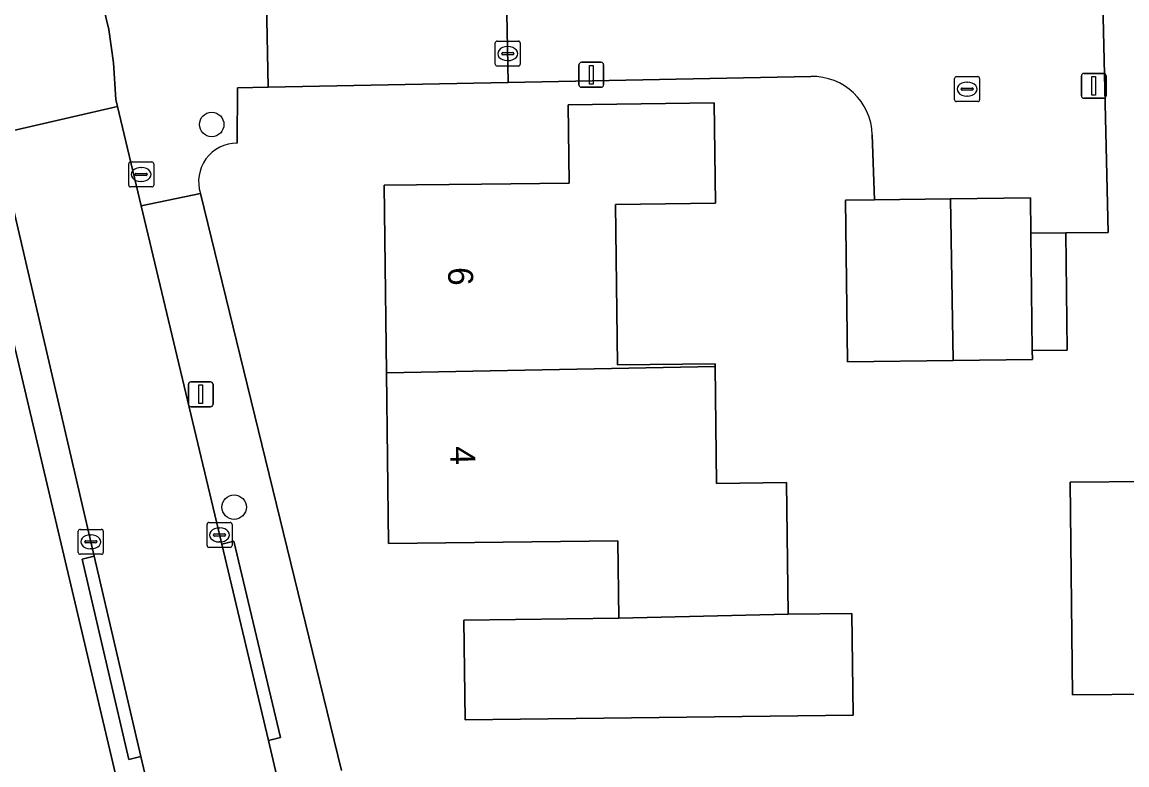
# Model space of a CAD drawing. Extents: x 157320 to 158835, y 386650 to 388491.
# Drawn here: x 158156.03 to 158200.32, y 387695.59 to 387725.37 of the extents above; entities that cross this region are included whole.
import ezdxf

# ---------------------------------------------------------------- set-up
doc = ezdxf.new("R2010")
doc.units = 0
for name, color, linetype in [('IMGEO_Boom', 7, 'Continuous'), ('IMGEO_Erf', 7, 'Continuous'), ('IMGEO_Kolk', 7, 'Continuous'), ('IMGEO_Lichtmast', 7, 'Continuous'), ('IMGEO_Pand', 7, 'Continuous'), ('IMGEO_Pand_nummerreeks', 7, 'Continuous'), ('IMGEO_Rijbaan_lokaal_open', 7, 'Continuous'), ('IMGEO_Voetpad_open', 7, 'Continuous')]:
    doc.layers.add(name, color=color, linetype=linetype)

msp = doc.modelspace()

# ---------------------------------------------------------------- linework, layer by layer
at = {"layer": 'IMGEO_Boom'}
for centre in [(158163.63, 387721.266), (158164.529, 387705.926)]:
    msp.add_circle(centre, 0.489, dxfattribs=at)
at = {"layer": 'IMGEO_Erf'}
for points in [[(158199.338, 387727.311), (158199.568, 387716.942), (158197.873, 387716.924), (158197.933, 387712.225), (158196.532, 387712.207), (158196.537, 387711.841), (158193.356, 387711.801), (158189.123, 387711.747), (158189.041, 387718.234), (158190.207, 387718.249), (158190.117, 387720.853)], [(158187.648, 387723.192), (158175.52, 387722.949), (158165.899, 387722.757), (158164.664, 387722.732), (158164.653, 387720.512)], [(158163.179, 387718.503), (158168.829, 387695.371)], [(158160.327, 387692.848), (158155.35, 387713.971)]]:
    msp.add_lwpolyline(points, dxfattribs=at)
for points in [[(158179.898, 387711.626), (158183.815, 387711.673), (158183.816, 387711.557), (158183.873, 387706.877), (158186.676, 387706.911), (158186.74, 387701.631), (158189.295, 387701.658), (158189.345, 387697.59), (158173.793, 387697.401), (158173.744, 387701.399), (158179.947, 387701.474), (158179.91, 387704.577), (158170.721, 387704.466), (158170.638, 387711.313), (158170.547, 387718.827), (158174.446, 387718.874), (158177.958, 387718.917), (158177.92, 387722.058), (158183.781, 387722.129), (158183.829, 387718.105), (158179.82, 387718.057)], [(158201.161, 387706.96), (158208.893, 387707.043), (158208.848, 387711.214), (158213.069, 387711.26), (158213.16, 387706.207), (158216.939, 387706.248), (158216.884, 387711.301), (158221.689, 387711.353), (158221.762, 387704.542), (158220.465, 387704.528), (158220.548, 387696.812), (158213.332, 387696.734), (158206.346, 387696.658), (158206.307, 387700.203), (158201.28, 387700.148), (158201.31, 387698.434), (158198.138, 387698.4), (158198.045, 387706.926)]]:
    msp.add_lwpolyline(points, close=True, dxfattribs=at)
for centre, radius, start, end in [((158187.697, 387720.771), 2.422, 1.9465, 91.1511), ((158164.636, 387718.979), 1.533, 89.3583, 198.1068)]:
    msp.add_arc(centre, radius, start, end, dxfattribs=at)
at = {"layer": 'IMGEO_Kolk'}
for p, q in [((158175.072, 387724.607), (158175.924, 387724.607)), ((158174.997, 387723.681), (158174.997, 387724.533)), ((158175.299, 387724.15), (158175.697, 387724.15)), ((158175.485, 387724.387), (158175.51, 387724.387)), ((158175.998, 387724.533), (158175.998, 387723.681)), ((158175.256, 387724.101), (158175.256, 387724.113)), ((158175.694, 387724.064), (158175.296, 387724.064)), ((158175.508, 387723.827), (158175.483, 387723.827)), ((158175.74, 387724.113), (158175.74, 387724.101)), ((158175.924, 387723.607), (158175.072, 387723.607)), ((158193.417, 387722.258), (158193.417, 387723.11)), ((158193.492, 387723.184), (158194.344, 387723.184)), ((158193.905, 387722.964), (158193.93, 387722.964)), ((158194.418, 387723.11), (158194.418, 387722.258)), ((158193.676, 387722.678), (158193.676, 387722.69)), ((158194.114, 387722.641), (158193.716, 387722.641)), ((158193.719, 387722.727), (158194.117, 387722.727)), ((158193.928, 387722.404), (158193.903, 387722.404)), ((158194.16, 387722.69), (158194.16, 387722.678)), ((158194.344, 387722.184), (158193.492, 387722.184)), ((158160.376, 387719.762), (158161.228, 387719.762)), ((158160.301, 387718.836), (158160.301, 387719.688)), ((158160.56, 387719.256), (158160.56, 387719.268)), ((158160.603, 387719.305), (158161.001, 387719.305)), ((158160.789, 387719.542), (158160.814, 387719.542)), ((158161.044, 387719.268), (158161.044, 387719.256)), ((158161.302, 387719.688), (158161.302, 387718.836)), ((158160.998, 387719.219), (158160.6, 387719.219)), ((158160.812, 387718.982), (158160.787, 387718.982)), ((158161.228, 387718.762), (158160.376, 387718.762)), ((158163.442, 387704.384), (158163.442, 387705.236)), ((158163.517, 387705.31), (158164.369, 387705.31)), ((158163.93, 387705.09), (158163.955, 387705.09)), ((158164.443, 387705.236), (158164.443, 387704.384)), ((158158.279, 387704.11), (158158.279, 387704.962)), ((158158.354, 387705.036), (158159.206, 387705.036)), ((158158.767, 387704.816), (158158.792, 387704.816)), ((158159.28, 387704.962), (158159.28, 387704.11)), ((158163.701, 387704.804), (158163.701, 387704.816)), ((158164.139, 387704.767), (158163.741, 387704.767)), ((158163.744, 387704.853), (158164.142, 387704.853)), ((158164.185, 387704.816), (158164.185, 387704.804)), ((158158.538, 387704.53), (158158.538, 387704.542)), ((158158.976, 387704.493), (158158.578, 387704.493)), ((158158.581, 387704.579), (158158.979, 387704.579)), ((158158.79, 387704.256), (158158.765, 387704.256)), ((158159.022, 387704.542), (158159.022, 387704.53)), ((158164.369, 387704.31), (158163.517, 387704.31)), ((158163.953, 387704.53), (158163.928, 387704.53)), ((158159.206, 387704.036), (158158.354, 387704.036))]:
    msp.add_line(p, q, dxfattribs=at)
for points in [[(158175.072, 387724.607), (158175.924, 387724.607)], [(158174.997, 387723.681), (158174.997, 387724.533)], [(158175.998, 387724.533), (158175.998, 387723.681)], [(158175.924, 387723.607), (158175.072, 387723.607)], [(158193.417, 387722.258), (158193.417, 387723.11)], [(158193.492, 387723.184), (158194.344, 387723.184)], [(158194.418, 387723.11), (158194.418, 387722.258)], [(158194.344, 387722.184), (158193.492, 387722.184)], [(158160.376, 387719.762), (158161.228, 387719.762)], [(158160.301, 387718.836), (158160.301, 387719.688)], [(158161.302, 387719.688), (158161.302, 387718.836)], [(158161.228, 387718.762), (158160.376, 387718.762)], [(158163.442, 387704.384), (158163.442, 387705.236)], [(158163.517, 387705.31), (158164.369, 387705.31)], [(158164.443, 387705.236), (158164.443, 387704.384)], [(158158.279, 387704.11), (158158.279, 387704.962)], [(158158.354, 387705.036), (158159.206, 387705.036)], [(158159.28, 387704.962), (158159.28, 387704.11)], [(158164.369, 387704.31), (158163.517, 387704.31)], [(158159.206, 387704.036), (158158.354, 387704.036)]]:
    msp.add_lwpolyline(points, dxfattribs=at)
for centre, radius, start, end in [((158175.074, 387724.531), 0.0765, 91.552, 178.448), ((158175.074, 387724.531), 0.0765, 91.552, 178.448), ((158175.922, 387724.531), 0.0765, 1.552, 88.448), ((158175.922, 387724.531), 0.0765, 1.552, 88.448), ((158175.296, 387724.11), 0.0403, 85.8775, 175.7526), ((158175.701, 387724.112), 0.0386, 1.7309, 96.639), ((158175.074, 387723.683), 0.0765, 181.552, 268.448), ((158175.074, 387723.683), 0.0765, 181.552, 268.448), ((158175.293, 387724.1), 0.0366, 178.938, 274.7102), ((158175.697, 387724.107), 0.043, 264.8664, 352.4533), ((158175.922, 387723.683), 0.0765, 271.552, 358.448), ((158175.922, 387723.683), 0.0765, 271.552, 358.448), ((158193.494, 387723.108), 0.0765, 91.552, 178.448), ((158193.494, 387723.108), 0.0765, 91.552, 178.448), ((158194.342, 387723.108), 0.0765, 1.552, 88.448), ((158194.342, 387723.108), 0.0765, 1.552, 88.448), ((158193.716, 387722.687), 0.0403, 85.8775, 175.7526), ((158193.713, 387722.677), 0.0366, 178.938, 274.7102), ((158194.117, 387722.684), 0.043, 264.8664, 352.4533), ((158194.121, 387722.689), 0.0386, 1.7309, 96.639), ((158193.494, 387722.26), 0.0765, 181.552, 268.448), ((158193.494, 387722.26), 0.0765, 181.552, 268.448), ((158194.342, 387722.26), 0.0765, 271.552, 358.448), ((158194.342, 387722.26), 0.0765, 271.552, 358.448), ((158160.378, 387719.686), 0.0765, 91.552, 178.448), ((158160.378, 387719.686), 0.0765, 91.552, 178.448), ((158161.226, 387719.686), 0.0765, 1.552, 88.448), ((158161.226, 387719.686), 0.0765, 1.552, 88.448), ((158160.6, 387719.265), 0.0403, 85.8775, 175.7526), ((158160.597, 387719.255), 0.0366, 178.938, 274.7102), ((158161.001, 387719.262), 0.043, 264.8664, 352.4533), ((158161.005, 387719.267), 0.0386, 1.7309, 96.639), ((158160.378, 387718.838), 0.0765, 181.552, 268.448), ((158160.378, 387718.838), 0.0765, 181.552, 268.448), ((158161.226, 387718.838), 0.0765, 271.552, 358.448), ((158161.226, 387718.838), 0.0765, 271.552, 358.448), ((158163.519, 387705.234), 0.0765, 91.552, 178.448), ((158163.519, 387705.234), 0.0765, 91.552, 178.448), ((158164.367, 387705.234), 0.0765, 1.552, 88.448), ((158164.367, 387705.234), 0.0765, 1.552, 88.448), ((158158.356, 387704.96), 0.0765, 91.552, 178.448), ((158158.356, 387704.96), 0.0765, 91.552, 178.448), ((158159.204, 387704.96), 0.0765, 1.552, 88.448), ((158159.204, 387704.96), 0.0765, 1.552, 88.448), ((158163.741, 387704.813), 0.0403, 85.8775, 175.7526), ((158163.738, 387704.803), 0.0366, 178.938, 274.7102), ((158164.142, 387704.81), 0.043, 264.8664, 352.4533), ((158164.146, 387704.815), 0.0386, 1.7309, 96.639), ((158158.578, 387704.539), 0.0403, 85.8775, 175.7526), ((158158.575, 387704.529), 0.0366, 178.938, 274.7102), ((158158.979, 387704.536), 0.043, 264.8664, 352.4533), ((158158.983, 387704.541), 0.0386, 1.7309, 96.639), ((158163.519, 387704.386), 0.0765, 181.552, 268.448), ((158163.519, 387704.386), 0.0765, 181.552, 268.448), ((158164.367, 387704.386), 0.0765, 271.552, 358.448), ((158164.367, 387704.386), 0.0765, 271.552, 358.448), ((158158.356, 387704.112), 0.0765, 181.552, 268.448), ((158158.356, 387704.112), 0.0765, 181.552, 268.448), ((158159.204, 387704.112), 0.0765, 271.552, 358.448), ((158159.204, 387704.112), 0.0765, 271.552, 358.448)]:
    msp.add_arc(centre, radius, start, end, dxfattribs=at)
for centre, major_axis, ratio, start_param, end_param in [((158175.484, 387724.107), (-0.387, 0.002), 0.722429, 4.712389, 7.853982), ((158175.509, 387724.107), (-0.39, 0.002), 0.717154, 1.570796, 4.712389), ((158193.904, 387722.684), (-0.387, 0.002), 0.722429, 4.712389, 7.853982), ((158193.929, 387722.684), (-0.39, 0.002), 0.717154, 1.570796, 4.712389), ((158160.788, 387719.262), (-0.387, 0.002), 0.722429, 4.712389, 7.853982), ((158160.813, 387719.262), (-0.39, 0.002), 0.717154, 1.570796, 4.712389), ((158163.929, 387704.81), (-0.387, 0.002), 0.722429, 4.712389, 7.853982), ((158163.954, 387704.81), (-0.39, 0.002), 0.717154, 1.570796, 4.712389), ((158158.766, 387704.536), (-0.387, 0.002), 0.722429, 4.712389, 7.853982), ((158158.791, 387704.536), (-0.39, 0.002), 0.717154, 1.570796, 4.712389)]:
    msp.add_ellipse(centre, major_axis=major_axis, ratio=ratio, start_param=start_param, end_param=end_param, dxfattribs=at)
at = {"layer": 'IMGEO_Lichtmast'}
for p, q in [((158178.455, 387723.758), (158179.245, 387723.758)), ((158179.245, 387723.758), (158178.455, 387723.758)), ((158178.355, 387722.858), (158178.355, 387723.658)), ((158178.355, 387723.658), (158178.355, 387722.858)), ((158179.345, 387723.658), (158179.345, 387722.858)), ((158179.345, 387722.858), (158179.345, 387723.658)), ((158198.601, 387723.315), (158199.391, 387723.315)), ((158199.391, 387723.315), (158198.601, 387723.315)), ((158198.501, 387722.415), (158198.501, 387723.215)), ((158198.501, 387723.215), (158198.501, 387722.415)), ((158199.491, 387723.215), (158199.491, 387722.415)), ((158199.491, 387722.415), (158199.491, 387723.215)), ((158179.245, 387722.758), (158178.455, 387722.758)), ((158178.455, 387722.758), (158179.245, 387722.758)), ((158199.391, 387722.315), (158198.601, 387722.315)), ((158198.601, 387722.315), (158199.391, 387722.315)), ((158162.693, 387710.049), (158162.693, 387710.849)), ((158162.693, 387710.849), (158162.693, 387710.049)), ((158162.793, 387710.949), (158163.583, 387710.949)), ((158163.583, 387710.949), (158162.793, 387710.949)), ((158163.683, 387710.849), (158163.683, 387710.049)), ((158163.683, 387710.049), (158163.683, 387710.849)), ((158163.583, 387709.949), (158162.793, 387709.949)), ((158162.793, 387709.949), (158163.583, 387709.949))]:
    msp.add_line(p, q, dxfattribs=at)
for points in [[(158178.775, 387723.633), (158178.925, 387723.633), (158178.925, 387722.883), (158178.775, 387722.883), (158178.775, 387723.633)], [(158198.921, 387723.19), (158199.071, 387723.19), (158199.071, 387722.44), (158198.921, 387722.44), (158198.921, 387723.19)], [(158163.113, 387710.824), (158163.263, 387710.824), (158163.263, 387710.074), (158163.113, 387710.074), (158163.113, 387710.824)]]:
    msp.add_lwpolyline(points, dxfattribs=at)
for centre, start, end in [((158178.455, 387723.658), 90, 180), ((158178.455, 387723.658), 90, 180), ((158179.245, 387723.658), 0, 90), ((158179.245, 387723.658), 360, 90), ((158198.601, 387723.215), 90, 180), ((158198.601, 387723.215), 90, 180), ((158199.391, 387723.215), 0, 90), ((158199.391, 387723.215), 360, 90), ((158178.455, 387722.858), 180, 270), ((158178.455, 387722.858), 180, 270), ((158179.245, 387722.858), 270, 0), ((158179.245, 387722.858), 270, 0), ((158198.601, 387722.415), 180, 270), ((158198.601, 387722.415), 180, 270), ((158199.391, 387722.415), 270, 0), ((158199.391, 387722.415), 270, 0), ((158162.793, 387710.849), 90, 180), ((158162.793, 387710.849), 90, 180), ((158163.583, 387710.849), 0, 90), ((158163.583, 387710.849), 360, 90), ((158162.793, 387710.049), 180, 270), ((158162.793, 387710.049), 180, 270), ((158163.583, 387710.049), 270, 0), ((158163.583, 387710.049), 270, 0)]:
    msp.add_arc(centre, 0.1, start, end, dxfattribs=at)
at = {"layer": 'IMGEO_Pand'}
for points in [[(158170.638, 387711.313), (158183.816, 387711.557), (158183.815, 387711.673), (158179.898, 387711.626), (158179.82, 387718.057), (158183.829, 387718.105), (158183.781, 387722.129), (158177.92, 387722.058), (158177.958, 387718.917), (158174.446, 387718.874), (158170.547, 387718.827)], [(158193.356, 387711.801), (158193.258, 387718.288), (158190.207, 387718.249), (158189.041, 387718.234), (158189.123, 387711.747)], [(158196.472, 387716.909), (158196.454, 387718.328), (158193.258, 387718.288), (158193.356, 387711.801), (158196.537, 387711.841), (158196.532, 387712.207)], [(158197.873, 387716.924), (158196.472, 387716.909), (158196.532, 387712.207), (158197.933, 387712.225)], [(158186.74, 387701.631), (158186.676, 387706.911), (158183.873, 387706.877), (158183.816, 387711.557), (158170.638, 387711.313), (158170.721, 387704.466), (158179.91, 387704.577), (158179.947, 387701.474)], [(158201.161, 387706.96), (158198.045, 387706.926), (158198.138, 387698.4), (158201.31, 387698.434), (158201.28, 387700.148)], [(158186.74, 387701.631), (158179.947, 387701.474), (158173.744, 387701.399), (158173.793, 387697.401), (158189.345, 387697.59), (158189.295, 387701.658)]]:
    msp.add_lwpolyline(points, close=True, dxfattribs=at)
at = {"layer": 'IMGEO_Rijbaan_lokaal_open'}
for points in [[(158190.117, 387720.853), (158190.207, 387718.249), (158193.258, 387718.288), (158196.454, 387718.328), (158196.472, 387716.909), (158197.873, 387716.924), (158199.568, 387716.942), (158199.338, 387727.311), (158199.325, 387728.284), (158199.163, 387728.282), (158196.1, 387728.242), (158196.017, 387734.568)], [(158153.134, 387726.599), (158154.045, 387725.048), (158154.701, 387723.144), (158154.941, 387722.104), (158154.975, 387720.87), (158159.855, 387721.98), (158159.788, 387722.261), (158159.693, 387723.733), (158159.501, 387725.077), (158159.181, 387726.403)], [(158175.45, 387726.427), (158175.52, 387722.949), (158187.648, 387723.192)], [(158165.902, 387696.576), (158164.029, 387704.447), (158160.803, 387717.999), (158159.855, 387721.98), (158154.975, 387720.87), (158158.916, 387703.957), (158160.787, 387695.929), (158161.396, 387693.317)], [(158166.23, 387695.199), (158165.902, 387696.576)]]:
    msp.add_lwpolyline(points, dxfattribs=at)
msp.add_lwpolyline([(158165.899, 387722.757), (158175.52, 387722.949), (158175.45, 387726.427), (158165.828, 387726.158)], close=True, dxfattribs=at)
msp.add_arc((158187.697, 387720.771), 2.422, 1.9465, 91.1511, dxfattribs=at)
at = {"layer": 'IMGEO_Voetpad_open'}
for points in [[(158159.181, 387726.403), (158159.501, 387725.077), (158159.693, 387723.733), (158159.788, 387722.261), (158159.855, 387721.98), (158160.803, 387717.999), (158163.179, 387718.503)], [(158164.653, 387720.512), (158164.664, 387722.732), (158165.899, 387722.757), (158165.828, 387726.158)], [(158161.396, 387693.317), (158160.787, 387695.929), (158160.301, 387695.815), (158158.43, 387703.843), (158158.916, 387703.957), (158154.975, 387720.87), (158152.207, 387720.263), (158153.427, 387715.004), (158153.557, 387715.045), (158155.35, 387713.971), (158160.327, 387692.848)], [(158168.829, 387695.371), (158163.179, 387718.503), (158160.803, 387717.999), (158164.029, 387704.447), (158164.515, 387704.563), (158166.388, 387696.692), (158165.902, 387696.576), (158166.23, 387695.199)]]:
    msp.add_lwpolyline(points, dxfattribs=at)
for points in [[(158164.029, 387704.447), (158165.902, 387696.576), (158166.388, 387696.692), (158164.515, 387704.563)], [(158160.787, 387695.929), (158158.916, 387703.957), (158158.43, 387703.843), (158160.301, 387695.815)]]:
    msp.add_lwpolyline(points, close=True, dxfattribs=at)
msp.add_arc((158164.636, 387718.979), 1.533, 89.3583, 198.1068, dxfattribs=at)

# ---------------------------------------------------------------- texts
at = {"layer": 'IMGEO_Pand_nummerreeks'}
for s, p in [('6', (158173.107, 387715.543)), ('4', (158173.194, 387708.362))]:
    msp.add_text(s, height=1, rotation=270.6942, dxfattribs=at).set_placement(p)

doc.saveas('drawing.dxf')
